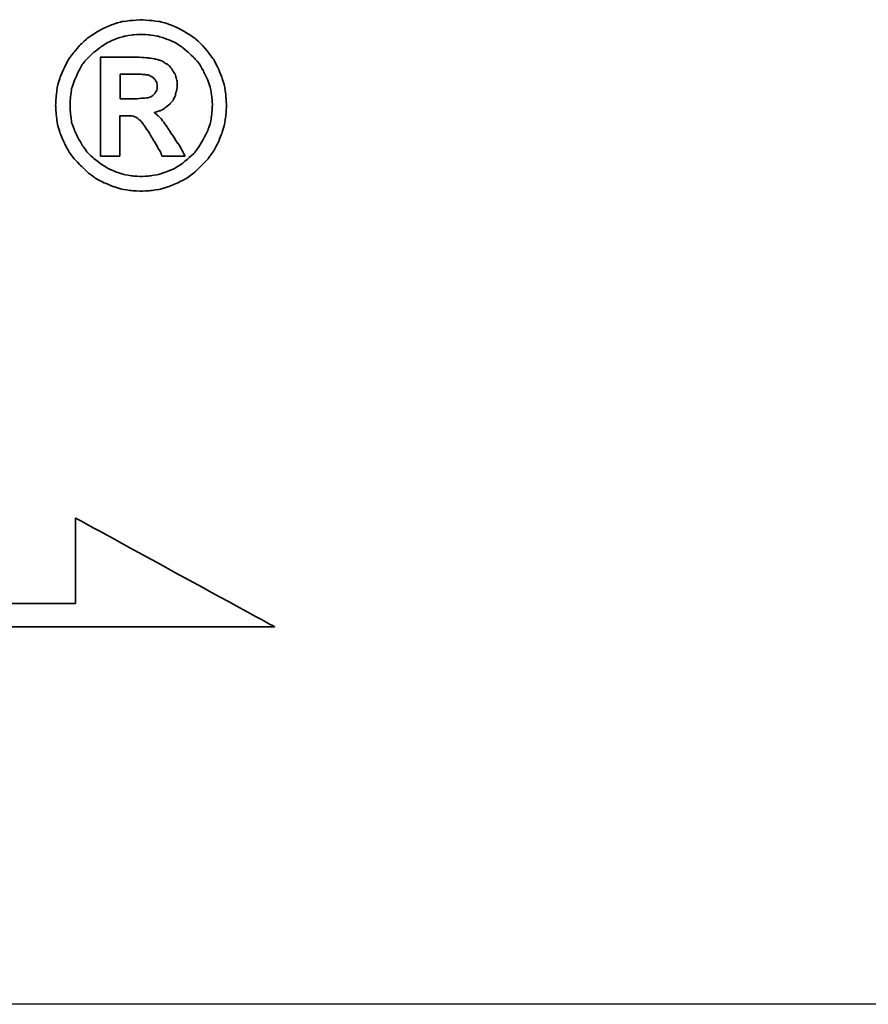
# Model space of a CAD drawing. Header units: millimetres. Extents: x -212 to 3135, y -1694 to 860.
# Tile 562 of 565: x 1120.35 to 1127.69, y -401.07 to -392.56. Entities that reach past the tile are written whole.
import ezdxf

# ---------------------------------------------------------------- set-up
doc = ezdxf.new("R2010")
doc.units = ezdxf.units.MM
doc.layers.add('2', color=7, linetype='CONTINUOUS', true_color=0xffffff)
doc.layers.add('DIM', color=4, linetype='CONTINUOUS')
doc.layers.add('layer 1', color=7, linetype='CONTINUOUS')

# ---------------------------------------------------------------- blocks, each defined once
blk = doc.blocks.new('TBI MOTION logo(完整正式版)')
at = {"layer": 'layer 1', "color": 22, "lineweight": 35}
for points, knots in [([(81.20634, 4.98624), (81.20634, 4.98624), (81.18649, 5.32862), (81.18649, 5.32862), (81.18649, 5.32862), (81.18649, 5.32862), (81.13886, 5.66206), (81.13886, 5.66206), (81.13886, 5.66206), (81.13886, 5.66206), (81.04359, 5.97764), (81.04359, 5.97764), (81.04359, 5.97764), (81.04359, 5.97764), (80.91061, 6.29124), (80.91061, 6.29124), (80.91061, 6.29124), (80.91061, 6.29124), (80.75778, 6.58697), (80.75778, 6.58697), (80.75778, 6.58697), (80.75778, 6.58697), (80.5593, 6.85294), (80.5593, 6.85294), (80.5593, 6.85294), (80.5593, 6.85294), (80.33105, 7.1189), (80.33105, 7.1189), (80.33105, 7.1189), (80.33105, 7.1189), (80.09287, 7.33921), (80.09287, 7.33921), (80.09287, 7.33921), (80.09287, 7.33921), (79.815, 7.51982), (79.815, 7.51982), (79.815, 7.51982), (79.815, 7.51982), (79.51133, 7.69051), (79.51133, 7.69051), (79.51133, 7.69051), (79.51133, 7.69051), (79.19773, 7.8235), (79.19773, 7.8235), (79.19773, 7.8235), (79.19773, 7.8235), (78.88215, 7.91877), (78.88215, 7.91877), (78.88215, 7.91877), (78.88215, 7.91877), (78.54871, 7.95846), (78.54871, 7.95846), (78.54871, 7.95846), (78.54871, 7.95846), (78.21526, 7.98625), (78.21526, 7.98625), (78.21526, 7.98625), (78.21526, 7.98625), (77.87388, 7.95846), (77.87388, 7.95846), (77.87388, 7.95846), (77.87388, 7.95846), (77.54044, 7.91877), (77.54044, 7.91877), (77.54044, 7.91877), (77.54044, 7.91877), (77.22485, 7.8235), (77.22485, 7.8235), (77.22485, 7.8235), (77.22485, 7.8235), (76.91027, 7.69051), (76.91027, 7.69051), (76.91027, 7.69051), (76.91027, 7.69051), (76.6056, 7.51982), (76.6056, 7.51982), (76.6056, 7.51982), (76.6056, 7.51982), (76.32972, 7.33921), (76.32972, 7.33921), (76.32972, 7.33921), (76.32972, 7.33921), (76.09154, 7.1189), (76.09154, 7.1189), (76.09154, 7.1189), (76.09154, 7.1189), (75.86329, 6.85294), (75.86329, 6.85294), (75.86329, 6.85294), (75.86329, 6.85294), (75.66382, 6.58697), (75.66382, 6.58697), (75.66382, 6.58697), (75.66382, 6.58697), (75.51099, 6.29124), (75.51099, 6.29124), (75.51099, 6.29124), (75.51099, 6.29124), (75.37702, 5.97764), (75.37702, 5.97764), (75.37702, 5.97764), (75.37702, 5.97764), (75.28175, 5.66206), (75.28175, 5.66206), (75.28175, 5.66206), (75.28175, 5.66206), (75.23411, 5.32862), (75.23411, 5.32862), (75.23411, 5.32862), (75.23411, 5.32862), (75.21625, 4.98624), (75.21625, 4.98624), (75.21625, 4.98624), (75.21625, 4.98624), (75.23411, 4.6528), (75.23411, 4.6528), (75.23411, 4.6528), (75.23411, 4.6528), (75.28175, 4.32035), (75.28175, 4.32035), (75.28175, 4.32035), (75.28175, 4.32035), (75.37702, 3.99583), (75.37702, 3.99583), (75.37702, 3.99583), (75.37702, 3.99583), (75.51099, 3.68224), (75.51099, 3.68224), (75.51099, 3.68224), (75.51099, 3.68224), (75.66382, 3.38749), (75.66382, 3.38749), (75.66382, 3.38749), (75.66382, 3.38749), (75.86329, 3.10963), (75.86329, 3.10963), (75.86329, 3.10963), (75.86329, 3.10963), (76.09154, 2.87145), (76.09154, 2.87145), (76.09154, 2.87145), (76.09154, 2.87145), (76.32972, 2.6432), (76.32972, 2.6432), (76.32972, 2.6432), (76.32972, 2.6432), (76.6056, 2.43381), (76.6056, 2.43381), (76.6056, 2.43381), (76.6056, 2.43381), (76.91027, 2.27205), (76.91027, 2.27205), (76.91027, 2.27205), (76.91027, 2.27205), (77.22485, 2.13906), (77.22485, 2.13906), (77.22485, 2.13906), (77.22485, 2.13906), (77.54044, 2.0438), (77.54044, 2.0438), (77.54044, 2.0438), (77.54044, 2.0438), (77.87388, 1.99616), (77.87388, 1.99616), (77.87388, 1.99616), (77.87388, 1.99616), (78.21526, 1.97631), (78.21526, 1.97631), (78.21526, 1.97631), (78.21526, 1.97631), (78.54871, 1.99616), (78.54871, 1.99616), (78.54871, 1.99616), (78.54871, 1.99616), (78.88215, 2.0438), (78.88215, 2.0438), (78.88215, 2.0438), (78.88215, 2.0438), (79.19773, 2.13906), (79.19773, 2.13906), (79.19773, 2.13906), (79.19773, 2.13906), (79.51133, 2.27205), (79.51133, 2.27205), (79.51133, 2.27205), (79.51133, 2.27205), (79.815, 2.43381), (79.815, 2.43381), (79.815, 2.43381), (79.815, 2.43381), (80.09287, 2.6432), (80.09287, 2.6432), (80.09287, 2.6432), (80.09287, 2.6432), (80.33105, 2.87145), (80.33105, 2.87145), (80.33105, 2.87145), (80.33105, 2.87145), (80.5593, 3.10963), (80.5593, 3.10963), (80.5593, 3.10963), (80.5593, 3.10963), (80.75778, 3.38749), (80.75778, 3.38749), (80.75778, 3.38749), (80.75778, 3.38749), (80.91061, 3.68224), (80.91061, 3.68224), (80.91061, 3.68224), (80.91061, 3.68224), (81.04359, 3.99583), (81.04359, 3.99583), (81.04359, 3.99583), (81.04359, 3.99583), (81.13886, 4.32035), (81.13886, 4.32035), (81.13886, 4.32035), (81.13886, 4.32035), (81.18649, 4.6528), (81.18649, 4.6528), (81.18649, 4.6528), (81.18649, 4.6528), (81.20634, 4.98624), (81.20634, 4.98624)], [0, 0, 0, 0, 0.01785714, 0.01785714, 0.01785714, 0.01785715, 0.03571429, 0.03571429, 0.03571429, 0.0357143, 0.05357143, 0.05357143, 0.05357143, 0.05357144, 0.07142857, 0.07142857, 0.07142857, 0.07142858, 0.08928571, 0.08928571, 0.08928571, 0.08928572, 0.10714286, 0.10714286, 0.10714286, 0.10714287, 0.125, 0.125, 0.125, 0.12500001, 0.14285714, 0.14285714, 0.14285714, 0.14285715, 0.16071429, 0.16071429, 0.16071429, 0.1607143, 0.17857143, 0.17857143, 0.17857143, 0.17857144, 0.19642857, 0.19642857, 0.19642857, 0.19642858, 0.21428571, 0.21428571, 0.21428571, 0.21428572, 0.23214286, 0.23214286, 0.23214286, 0.23214287, 0.25, 0.25, 0.25, 0.25000001, 0.26785714, 0.26785714, 0.26785714, 0.26785715, 0.28571429, 0.28571429, 0.28571429, 0.2857143, 0.30357143, 0.30357143, 0.30357143, 0.30357144, 0.32142857, 0.32142857, 0.32142857, 0.32142858, 0.33928571, 0.33928571, 0.33928571, 0.33928572, 0.35714286, 0.35714286, 0.35714286, 0.35714287, 0.375, 0.375, 0.375, 0.37500001, 0.39285714, 0.39285714, 0.39285714, 0.39285715, 0.41071429, 0.41071429, 0.41071429, 0.4107143, 0.42857143, 0.42857143, 0.42857143, 0.42857144, 0.44642857, 0.44642857, 0.44642857, 0.44642858, 0.46428571, 0.46428571, 0.46428571, 0.46428572, 0.48214286, 0.48214286, 0.48214286, 0.48214287, 0.5, 0.5, 0.5, 0.50000001, 0.51785714, 0.51785714, 0.51785714, 0.51785715, 0.53571429, 0.53571429, 0.53571429, 0.5357143, 0.55357143, 0.55357143, 0.55357143, 0.55357144, 0.57142857, 0.57142857, 0.57142857, 0.57142858, 0.58928571, 0.58928571, 0.58928571, 0.58928572, 0.60714286, 0.60714286, 0.60714286, 0.60714287, 0.625, 0.625, 0.625, 0.62500001, 0.64285714, 0.64285714, 0.64285714, 0.64285715, 0.66071429, 0.66071429, 0.66071429, 0.6607143, 0.67857143, 0.67857143, 0.67857143, 0.67857144, 0.69642857, 0.69642857, 0.69642857, 0.69642858, 0.71428571, 0.71428571, 0.71428571, 0.71428572, 0.73214286, 0.73214286, 0.73214286, 0.73214287, 0.75, 0.75, 0.75, 0.75000001, 0.76785714, 0.76785714, 0.76785714, 0.76785715, 0.78571429, 0.78571429, 0.78571429, 0.7857143, 0.80357143, 0.80357143, 0.80357143, 0.80357144, 0.82142857, 0.82142857, 0.82142857, 0.82142858, 0.83928571, 0.83928571, 0.83928571, 0.83928572, 0.85714286, 0.85714286, 0.85714286, 0.85714287, 0.875, 0.875, 0.875, 0.87500001, 0.89285714, 0.89285714, 0.89285714, 0.89285715, 0.91071429, 0.91071429, 0.91071429, 0.9107143, 0.92857143, 0.92857143, 0.92857143, 0.92857144, 0.94642857, 0.94642857, 0.94642857, 0.94642858, 0.96428571, 0.96428571, 0.96428571, 0.96428572, 0.98214286, 0.98214286, 0.98214286, 0.98214287, 1, 1, 1, 1]), ([(80.71014, 4.98624), (80.71014, 4.98624), (80.69129, 5.29091), (80.69129, 5.29091), (80.69129, 5.29091), (80.69129, 5.29091), (80.64464, 5.57672), (80.64464, 5.57672), (80.64464, 5.57672), (80.64464, 5.57672), (80.54937, 5.87245), (80.54937, 5.87245), (80.54937, 5.87245), (80.54937, 5.87245), (80.41639, 6.14833), (80.41639, 6.14833), (80.41639, 6.14833), (80.41639, 6.14833), (80.27349, 6.41429), (80.27349, 6.41429), (80.27349, 6.41429), (80.27349, 6.41429), (80.08295, 6.64255), (80.08295, 6.64255), (80.08295, 6.64255), (80.08295, 6.64255), (79.86264, 6.84301), (79.86264, 6.84301), (79.86264, 6.84301), (79.86264, 6.84301), (79.63439, 7.03355), (79.63439, 7.03355), (79.63439, 7.03355), (79.63439, 7.03355), (79.37835, 7.1963), (79.37835, 7.1963), (79.37835, 7.1963), (79.37835, 7.1963), (79.10246, 7.30944), (79.10246, 7.30944), (79.10246, 7.30944), (79.10246, 7.30944), (78.81665, 7.40471), (78.81665, 7.40471), (78.81665, 7.40471), (78.81665, 7.40471), (78.511, 7.45234), (78.511, 7.45234), (78.511, 7.45234), (78.511, 7.45234), (78.21526, 7.47219), (78.21526, 7.47219), (78.21526, 7.47219), (78.21526, 7.47219), (77.9106, 7.45234), (77.9106, 7.45234), (77.9106, 7.45234), (77.9106, 7.45234), (77.61685, 7.40471), (77.61685, 7.40471), (77.61685, 7.40471), (77.61685, 7.40471), (77.32012, 7.30944), (77.32012, 7.30944), (77.32012, 7.30944), (77.32012, 7.30944), (77.06309, 7.1963), (77.06309, 7.1963), (77.06309, 7.1963), (77.06309, 7.1963), (76.80606, 7.03355), (76.80606, 7.03355), (76.80606, 7.03355), (76.80606, 7.03355), (76.55797, 6.84301), (76.55797, 6.84301), (76.55797, 6.84301), (76.55797, 6.84301), (76.34063, 6.64255), (76.34063, 6.64255), (76.34063, 6.64255), (76.34063, 6.64255), (76.1491, 6.41429), (76.1491, 6.41429), (76.1491, 6.41429), (76.1491, 6.41429), (76.0062, 6.14833), (76.0062, 6.14833), (76.0062, 6.14833), (76.0062, 6.14833), (75.88314, 5.87245), (75.88314, 5.87245), (75.88314, 5.87245), (75.88314, 5.87245), (75.77794, 5.57672), (75.77794, 5.57672), (75.77794, 5.57672), (75.77794, 5.57672), (75.73924, 5.29091), (75.73924, 5.29091), (75.73924, 5.29091), (75.73924, 5.29091), (75.72039, 4.98624), (75.72039, 4.98624), (75.72039, 4.98624), (75.72039, 4.98624), (75.73924, 4.67165), (75.73924, 4.67165), (75.73924, 4.67165), (75.73924, 4.67165), (75.77794, 4.37791), (75.77794, 4.37791), (75.77794, 4.37791), (75.77794, 4.37791), (75.88314, 4.10102), (75.88314, 4.10102), (75.88314, 4.10102), (75.88314, 4.10102), (76.0062, 3.83407), (76.0062, 3.83407), (76.0062, 3.83407), (76.0062, 3.83407), (76.15902, 3.56811), (76.15902, 3.56811), (76.15902, 3.56811), (76.15902, 3.56811), (76.34063, 3.32001), (76.34063, 3.32001), (76.34063, 3.32001), (76.34063, 3.32001), (76.55797, 3.11955), (76.55797, 3.11955), (76.55797, 3.11955), (76.55797, 3.11955), (76.80606, 2.92901), (76.80606, 2.92901), (76.80606, 2.92901), (76.80606, 2.92901), (77.06309, 2.76725), (77.06309, 2.76725), (77.06309, 2.76725), (77.06309, 2.76725), (77.32012, 2.65412), (77.32012, 2.65412), (77.32012, 2.65412), (77.32012, 2.65412), (77.61685, 2.55786), (77.61685, 2.55786), (77.61685, 2.55786), (77.61685, 2.55786), (77.9106, 2.51022), (77.9106, 2.51022), (77.9106, 2.51022), (77.9106, 2.51022), (78.21526, 2.49137), (78.21526, 2.49137), (78.21526, 2.49137), (78.21526, 2.49137), (78.511, 2.51022), (78.511, 2.51022), (78.511, 2.51022), (78.511, 2.51022), (78.81665, 2.55786), (78.81665, 2.55786), (78.81665, 2.55786), (78.81665, 2.55786), (79.10246, 2.65412), (79.10246, 2.65412), (79.10246, 2.65412), (79.10246, 2.65412), (79.37835, 2.76725), (79.37835, 2.76725), (79.37835, 2.76725), (79.37835, 2.76725), (79.63439, 2.92901), (79.63439, 2.92901), (79.63439, 2.92901), (79.63439, 2.92901), (79.86264, 3.11955), (79.86264, 3.11955), (79.86264, 3.11955), (79.86264, 3.11955), (80.08295, 3.32001), (80.08295, 3.32001), (80.08295, 3.32001), (80.08295, 3.32001), (80.26356, 3.56811), (80.26356, 3.56811), (80.26356, 3.56811), (80.26356, 3.56811), (80.41639, 3.83407), (80.41639, 3.83407), (80.41639, 3.83407), (80.41639, 3.83407), (80.54937, 4.10102), (80.54937, 4.10102), (80.54937, 4.10102), (80.54937, 4.10102), (80.64464, 4.37791), (80.64464, 4.37791), (80.64464, 4.37791), (80.64464, 4.37791), (80.69129, 4.67165), (80.69129, 4.67165), (80.69129, 4.67165), (80.69129, 4.67165), (80.71014, 4.98624), (80.71014, 4.98624)], [0, 0, 0, 0, 0.01923077, 0.01923077, 0.01923077, 0.01923078, 0.03846154, 0.03846154, 0.03846154, 0.03846155, 0.05769231, 0.05769231, 0.05769231, 0.05769232, 0.07692308, 0.07692308, 0.07692308, 0.07692309, 0.09615385, 0.09615385, 0.09615385, 0.09615386, 0.11538462, 0.11538462, 0.11538462, 0.11538463, 0.13461538, 0.13461538, 0.13461538, 0.13461539, 0.15384615, 0.15384615, 0.15384615, 0.15384616, 0.17307692, 0.17307692, 0.17307692, 0.17307693, 0.19230769, 0.19230769, 0.19230769, 0.1923077, 0.21153846, 0.21153846, 0.21153846, 0.21153847, 0.23076923, 0.23076923, 0.23076923, 0.23076924, 0.25, 0.25, 0.25, 0.25000001, 0.26923077, 0.26923077, 0.26923077, 0.26923078, 0.28846154, 0.28846154, 0.28846154, 0.28846155, 0.30769231, 0.30769231, 0.30769231, 0.30769232, 0.32692308, 0.32692308, 0.32692308, 0.32692309, 0.34615385, 0.34615385, 0.34615385, 0.34615386, 0.36538462, 0.36538462, 0.36538462, 0.36538463, 0.38461538, 0.38461538, 0.38461538, 0.38461539, 0.40384615, 0.40384615, 0.40384615, 0.40384616, 0.42307692, 0.42307692, 0.42307692, 0.42307693, 0.44230769, 0.44230769, 0.44230769, 0.4423077, 0.46153846, 0.46153846, 0.46153846, 0.46153847, 0.48076923, 0.48076923, 0.48076923, 0.48076924, 0.5, 0.5, 0.5, 0.50000001, 0.51923077, 0.51923077, 0.51923077, 0.51923078, 0.53846154, 0.53846154, 0.53846154, 0.53846155, 0.55769231, 0.55769231, 0.55769231, 0.55769232, 0.57692308, 0.57692308, 0.57692308, 0.57692309, 0.59615385, 0.59615385, 0.59615385, 0.59615386, 0.61538462, 0.61538462, 0.61538462, 0.61538463, 0.63461538, 0.63461538, 0.63461538, 0.63461539, 0.65384615, 0.65384615, 0.65384615, 0.65384616, 0.67307692, 0.67307692, 0.67307692, 0.67307693, 0.69230769, 0.69230769, 0.69230769, 0.6923077, 0.71153846, 0.71153846, 0.71153846, 0.71153847, 0.73076923, 0.73076923, 0.73076923, 0.73076924, 0.75, 0.75, 0.75, 0.75000001, 0.76923077, 0.76923077, 0.76923077, 0.76923078, 0.78846154, 0.78846154, 0.78846154, 0.78846155, 0.80769231, 0.80769231, 0.80769231, 0.80769232, 0.82692308, 0.82692308, 0.82692308, 0.82692309, 0.84615385, 0.84615385, 0.84615385, 0.84615386, 0.86538462, 0.86538462, 0.86538462, 0.86538463, 0.88461538, 0.88461538, 0.88461538, 0.88461539, 0.90384615, 0.90384615, 0.90384615, 0.90384616, 0.92307692, 0.92307692, 0.92307692, 0.92307693, 0.94230769, 0.94230769, 0.94230769, 0.9423077, 0.96153846, 0.96153846, 0.96153846, 0.96153847, 0.98076923, 0.98076923, 0.98076923, 0.98076924, 1, 1, 1, 1]), ([(76.78721, 3.2823), (76.78721, 3.2823), (76.78721, 3.32001), (76.78721, 3.32001), (76.78721, 3.32001), (76.78721, 3.32001), (76.78721, 3.42422), (76.78721, 3.42422), (76.78721, 3.42422), (76.78721, 3.42422), (76.78721, 3.59689), (76.78721, 3.59689), (76.78721, 3.59689), (76.78721, 3.59689), (76.78721, 3.80529), (76.78721, 3.80529), (76.78721, 3.80529), (76.78721, 3.80529), (76.78721, 4.0524), (76.78721, 4.0524), (76.78721, 4.0524), (76.78721, 4.0524), (76.78721, 4.32035), (76.78721, 4.32035), (76.78721, 4.32035), (76.78721, 4.32035), (76.78721, 4.92868), (76.78721, 4.92868), (76.78721, 4.92868), (76.78721, 4.92868), (76.78721, 5.53801), (76.78721, 5.53801), (76.78721, 5.53801), (76.78721, 5.53801), (76.78721, 5.82482), (76.78721, 5.82482), (76.78721, 5.82482), (76.78721, 5.82482), (76.78721, 6.07291), (76.78721, 6.07291), (76.78721, 6.07291), (76.78721, 6.07291), (76.78721, 6.30017), (76.78721, 6.30017), (76.78721, 6.30017), (76.78721, 6.30017), (76.78721, 6.45399), (76.78721, 6.45399), (76.78721, 6.45399), (76.78721, 6.45399), (76.78721, 6.5572), (76.78721, 6.5572), (76.78721, 6.5572), (76.78721, 6.5572), (76.78721, 6.59689), (76.78721, 6.59689), (76.78721, 6.59689), (76.78721, 6.59689), (76.78721, 6.67232), (76.78721, 6.67232), (76.78721, 6.67232), (76.78721, 6.67232), (76.8537, 6.67232), (76.8537, 6.67232), (76.8537, 6.67232), (76.8537, 6.67232), (76.87355, 6.67232), (76.87355, 6.67232), (76.87355, 6.67232), (76.87355, 6.67232), (76.91027, 6.67232), (76.91027, 6.67232), (76.91027, 6.67232), (76.91027, 6.67232), (77.04424, 6.67232), (77.04424, 6.67232), (77.04424, 6.67232), (77.04424, 6.67232), (77.22485, 6.67232), (77.22485, 6.67232), (77.22485, 6.67232), (77.22485, 6.67232), (77.43524, 6.67232), (77.43524, 6.67232), (77.43524, 6.67232), (77.43524, 6.67232), (77.65357, 6.67232), (77.65357, 6.67232), (77.65357, 6.67232), (77.65357, 6.67232), (77.82625, 6.67232), (77.82625, 6.67232), (77.82625, 6.67232), (77.82625, 6.67232), (77.94037, 6.67232), (77.94037, 6.67232), (77.94037, 6.67232), (77.94037, 6.67232), (77.97709, 6.67232), (77.97709, 6.67232), (77.97709, 6.67232), (77.97709, 6.67232), (77.99694, 6.67232), (77.99694, 6.67232), (77.99694, 6.67232), (77.99694, 6.67232), (78.00686, 6.67232), (78.00686, 6.67232), (78.00686, 6.67232), (78.00686, 6.67232), (78.28275, 6.6624), (78.28275, 6.6624), (78.28275, 6.6624), (78.28275, 6.6624), (78.50107, 6.64255), (78.50107, 6.64255), (78.50107, 6.64255), (78.50107, 6.64255), (78.511, 6.64255), (78.511, 6.64255), (78.511, 6.64255), (78.511, 6.64255), (78.70154, 6.61476), (78.70154, 6.61476), (78.70154, 6.61476), (78.70154, 6.61476), (78.70154, 6.60483), (78.70154, 6.60483), (78.70154, 6.60483), (78.70154, 6.60483), (78.86429, 6.56713), (78.86429, 6.56713), (78.86429, 6.56713), (78.86429, 6.56713), (78.87223, 6.56713), (78.87223, 6.56713), (78.87223, 6.56713), (78.87223, 6.56713), (78.99727, 6.51056), (78.99727, 6.51056), (78.99727, 6.51056), (78.99727, 6.51056), (79.00719, 6.51056), (79.00719, 6.51056), (79.00719, 6.51056), (79.00719, 6.51056), (79.00719, 6.50162), (79.00719, 6.50162), (79.00719, 6.50162), (79.00719, 6.50162), (79.1104, 6.43415), (79.1104, 6.43415), (79.1104, 6.43415), (79.1104, 6.43415), (79.12132, 6.43415), (79.12132, 6.43415), (79.12132, 6.43415), (79.12132, 6.43415), (79.22552, 6.34781), (79.22552, 6.34781), (79.22552, 6.34781), (79.22552, 6.34781), (79.23544, 6.33888), (79.23544, 6.33888), (79.23544, 6.33888), (79.23544, 6.33888), (79.23544, 6.32895), (79.23544, 6.32895), (79.23544, 6.32895), (79.23544, 6.32895), (79.31087, 6.21483), (79.31087, 6.21483), (79.31087, 6.21483), (79.31087, 6.21483), (79.38629, 6.1007), (79.38629, 6.1007), (79.38629, 6.1007), (79.38629, 6.1007), (79.3972, 6.1007), (79.3972, 6.1007), (79.3972, 6.1007), (79.3972, 6.1007), (79.3972, 6.09078), (79.3972, 6.09078), (79.3972, 6.09078), (79.3972, 6.09078), (79.43392, 5.97764), (79.43392, 5.97764), (79.43392, 5.97764), (79.43392, 5.97764), (79.43392, 5.96772), (79.43392, 5.96772), (79.43392, 5.96772), (79.43392, 5.96772), (79.47362, 5.83474), (79.47362, 5.83474), (79.47362, 5.83474), (79.47362, 5.83474), (79.48156, 5.82482), (79.48156, 5.82482), (79.48156, 5.82482), (79.48156, 5.82482), (79.48156, 5.69977), (79.48156, 5.69977), (79.48156, 5.69977), (79.48156, 5.69977), (79.48156, 5.69183), (79.48156, 5.69183), (79.48156, 5.69183), (79.48156, 5.69183), (79.4637, 5.51915), (79.4637, 5.51915), (79.4637, 5.51915), (79.4637, 5.51915), (79.4637, 5.51122), (79.4637, 5.51122), (79.4637, 5.51122), (79.4637, 5.51122), (79.45377, 5.51122), (79.45377, 5.51122), (79.45377, 5.51122), (79.45377, 5.51122), (79.41507, 5.34847), (79.41507, 5.34847), (79.41507, 5.34847), (79.41507, 5.34847), (79.41507, 5.33854), (79.41507, 5.33854), (79.41507, 5.33854), (79.41507, 5.33854), (79.41507, 5.32862), (79.41507, 5.32862), (79.41507, 5.32862), (79.41507, 5.32862), (79.33865, 5.16785), (79.33865, 5.16785), (79.33865, 5.16785), (79.33865, 5.16785), (79.33071, 5.15693), (79.33071, 5.15693), (79.33071, 5.15693), (79.33071, 5.15693), (79.2156, 5.02495), (79.2156, 5.02495), (79.2156, 5.02495), (79.2156, 5.02495), (79.20567, 5.01502), (79.20567, 5.01502), (79.20567, 5.01502), (79.20567, 5.01502), (79.05483, 4.89991), (79.05483, 4.89991), (79.05483, 4.89991), (79.05483, 4.89991), (79.04491, 4.89197), (79.04491, 4.89197), (79.04491, 4.89197), (79.04491, 4.89197), (78.89208, 4.7967), (78.89208, 4.7967), (78.89208, 4.7967), (78.89208, 4.7967), (78.88215, 4.7967), (78.88215, 4.7967), (78.88215, 4.7967), (78.88215, 4.7967), (78.69161, 4.73913), (78.69161, 4.73913), (78.69161, 4.73913), (78.69161, 4.73913), (78.68169, 4.73913), (78.68169, 4.73913), (78.68169, 4.73913), (78.68169, 4.73913), (78.68169, 4.72921), (78.68169, 4.72921), (78.68169, 4.72921), (78.68169, 4.72921), (78.78688, 4.63394), (78.78688, 4.63394), (78.78688, 4.63394), (78.78688, 4.63394), (78.902, 4.52875), (78.902, 4.52875), (78.902, 4.52875), (78.902, 4.52875), (78.91093, 4.52081), (78.91093, 4.52081), (78.91093, 4.52081), (78.91093, 4.52081), (79.02506, 4.36798), (79.02506, 4.36798), (79.02506, 4.36798), (79.02506, 4.36798), (79.1501, 4.1953), (79.1501, 4.1953), (79.1501, 4.1953), (79.1501, 4.1953), (79.1501, 4.18736), (79.1501, 4.18736), (79.1501, 4.18736), (79.1501, 4.18736), (79.29201, 3.96705), (79.29201, 3.96705), (79.29201, 3.96705), (79.29201, 3.96705), (79.31087, 3.93828), (79.31087, 3.93828), (79.31087, 3.93828), (79.31087, 3.93828), (79.32079, 3.93828), (79.32079, 3.93828), (79.32079, 3.93828), (79.32079, 3.93828), (79.3585, 3.87178), (79.3585, 3.87178), (79.3585, 3.87178), (79.3585, 3.87178), (79.50141, 3.64353), (79.50141, 3.64353), (79.50141, 3.64353), (79.50141, 3.64353), (79.51133, 3.64353), (79.51133, 3.64353), (79.51133, 3.64353), (79.51133, 3.64353), (79.64431, 3.41528), (79.64431, 3.41528), (79.64431, 3.41528), (79.64431, 3.41528), (79.68202, 3.3478), (79.68202, 3.3478), (79.68202, 3.3478), (79.68202, 3.3478), (79.70187, 3.31009), (79.70187, 3.31009), (79.70187, 3.31009), (79.70187, 3.31009), (79.7495, 3.2049), (79.7495, 3.2049), (79.7495, 3.2049), (79.7495, 3.2049), (79.64431, 3.2049), (79.64431, 3.2049), (79.64431, 3.2049), (79.64431, 3.2049), (79.62546, 3.2049), (79.62546, 3.2049), (79.62546, 3.2049), (79.62546, 3.2049), (79.53912, 3.2049), (79.53912, 3.2049), (79.53912, 3.2049), (79.53912, 3.2049), (79.31087, 3.2049), (79.31087, 3.2049), (79.31087, 3.2049), (79.31087, 3.2049), (79.08262, 3.2049), (79.08262, 3.2049), (79.08262, 3.2049), (79.08262, 3.2049), (79.00719, 3.2049), (79.00719, 3.2049), (79.00719, 3.2049), (79.00719, 3.2049), (78.98735, 3.2049), (78.98735, 3.2049), (78.98735, 3.2049), (78.98735, 3.2049), (78.94964, 3.2049), (78.94964, 3.2049), (78.94964, 3.2049), (78.94964, 3.2049), (78.92979, 3.24459), (78.92979, 3.24459), (78.92979, 3.24459), (78.92979, 3.24459), (78.91093, 3.2823), (78.91093, 3.2823), (78.91093, 3.2823), (78.91093, 3.2823), (78.91093, 3.29223), (78.91093, 3.29223), (78.91093, 3.29223), (78.91093, 3.29223), (78.89208, 3.3478), (78.89208, 3.3478), (78.89208, 3.3478), (78.89208, 3.3478), (78.78688, 3.52048), (78.78688, 3.52048), (78.78688, 3.52048), (78.78688, 3.52048), (78.69161, 3.7001), (78.69161, 3.7001), (78.69161, 3.7001), (78.69161, 3.7001), (78.6539, 3.7388), (78.6539, 3.7388), (78.6539, 3.7388), (78.6539, 3.7388), (78.64398, 3.74873), (78.64398, 3.74873), (78.64398, 3.74873), (78.64398, 3.74873), (78.64398, 3.75766), (78.64398, 3.75766), (78.64398, 3.75766), (78.64398, 3.75766), (78.63405, 3.78644), (78.63405, 3.78644), (78.63405, 3.78644), (78.63405, 3.78644), (78.48321, 4.04347), (78.48321, 4.04347), (78.48321, 4.04347), (78.48321, 4.04347), (78.33038, 4.2618), (78.33038, 4.2618), (78.33038, 4.2618), (78.33038, 4.2618), (78.20732, 4.43447), (78.20732, 4.43447), (78.20732, 4.43447), (78.20732, 4.43447), (78.09221, 4.52081), (78.09221, 4.52081), (78.09221, 4.52081), (78.09221, 4.52081), (78.02472, 4.56845), (78.02472, 4.56845), (78.02472, 4.56845), (78.02472, 4.56845), (77.9493, 4.60616), (77.9493, 4.60616), (77.9493, 4.60616), (77.9493, 4.60616), (77.8451, 4.61608), (77.8451, 4.61608), (77.8451, 4.61608), (77.8451, 4.61608), (77.71113, 4.61608), (77.71113, 4.61608), (77.71113, 4.61608), (77.71113, 4.61608), (77.69128, 4.61608), (77.69128, 4.61608), (77.69128, 4.61608), (77.69128, 4.61608), (77.67342, 4.61608), (77.67342, 4.61608), (77.67342, 4.61608), (77.67342, 4.61608), (77.5583, 4.61608), (77.5583, 4.61608), (77.5583, 4.61608), (77.5583, 4.61608), (77.46303, 4.61608), (77.46303, 4.61608), (77.46303, 4.61608), (77.46303, 4.61608), (77.46303, 4.54761), (77.46303, 4.54761), (77.46303, 4.54761), (77.46303, 4.54761), (77.46303, 4.47318), (77.46303, 4.47318), (77.46303, 4.47318), (77.46303, 4.47318), (77.46303, 4.24294), (77.46303, 4.24294), (77.46303, 4.24294), (77.46303, 4.24294), (77.46303, 3.99583), (77.46303, 3.99583), (77.46303, 3.99583), (77.46303, 3.99583), (77.46303, 3.72888), (77.46303, 3.72888), (77.46303, 3.72888), (77.46303, 3.72888), (77.46303, 3.51055), (77.46303, 3.51055), (77.46303, 3.51055), (77.46303, 3.51055), (77.46303, 3.42422), (77.46303, 3.42422), (77.46303, 3.42422), (77.46303, 3.42422), (77.46303, 3.35773), (77.46303, 3.35773), (77.46303, 3.35773), (77.46303, 3.35773), (77.46303, 3.30017), (77.46303, 3.30017), (77.46303, 3.30017), (77.46303, 3.30017), (77.46303, 3.2823), (77.46303, 3.2823), (77.46303, 3.2823), (77.46303, 3.2823), (77.46303, 3.2049), (77.46303, 3.2049), (77.46303, 3.2049), (77.46303, 3.2049), (77.39753, 3.2049), (77.39753, 3.2049), (77.39753, 3.2049), (77.39753, 3.2049), (77.37768, 3.2049), (77.37768, 3.2049), (77.37768, 3.2049), (77.37768, 3.2049), (77.32012, 3.2049), (77.32012, 3.2049), (77.32012, 3.2049), (77.32012, 3.2049), (77.12165, 3.2049), (77.12165, 3.2049), (77.12165, 3.2049), (77.12165, 3.2049), (76.94897, 3.2049), (76.94897, 3.2049), (76.94897, 3.2049), (76.94897, 3.2049), (76.8924, 3.2049), (76.8924, 3.2049), (76.8924, 3.2049), (76.8924, 3.2049), (76.8537, 3.2049), (76.8537, 3.2049), (76.8537, 3.2049), (76.8537, 3.2049), (76.78721, 3.2049), (76.78721, 3.2049), (76.78721, 3.2049), (76.78721, 3.2049), (76.78721, 3.2823), (76.78721, 3.2823)], [0, 0, 0, 0, 0.00740741, 0.00740741, 0.00740741, 0.00740742, 0.01481481, 0.01481481, 0.01481481, 0.01481482, 0.02222222, 0.02222222, 0.02222222, 0.02222223, 0.02962963, 0.02962963, 0.02962963, 0.02962964, 0.03703704, 0.03703704, 0.03703704, 0.03703705, 0.04444444, 0.04444444, 0.04444444, 0.04444445, 0.05185185, 0.05185185, 0.05185185, 0.05185186, 0.05925926, 0.05925926, 0.05925926, 0.05925927, 0.06666667, 0.06666667, 0.06666667, 0.06666668, 0.07407407, 0.07407407, 0.07407407, 0.07407408, 0.08148148, 0.08148148, 0.08148148, 0.08148149, 0.08888889, 0.08888889, 0.08888889, 0.0888889, 0.0962963, 0.0962963, 0.0962963, 0.09629631, 0.1037037, 0.1037037, 0.1037037, 0.10370371, 0.11111111, 0.11111111, 0.11111111, 0.11111112, 0.11851852, 0.11851852, 0.11851852, 0.11851853, 0.12592593, 0.12592593, 0.12592593, 0.12592594, 0.13333333, 0.13333333, 0.13333333, 0.13333334, 0.14074074, 0.14074074, 0.14074074, 0.14074075, 0.14814815, 0.14814815, 0.14814815, 0.14814816, 0.15555556, 0.15555556, 0.15555556, 0.15555557, 0.16296296, 0.16296296, 0.16296296, 0.16296297, 0.17037037, 0.17037037, 0.17037037, 0.17037038, 0.17777778, 0.17777778, 0.17777778, 0.17777779, 0.18518519, 0.18518519, 0.18518519, 0.1851852, 0.19259259, 0.19259259, 0.19259259, 0.1925926, 0.2, 0.2, 0.2, 0.20000001, 0.20740741, 0.20740741, 0.20740741, 0.20740742, 0.21481481, 0.21481481, 0.21481481, 0.21481482, 0.22222222, 0.22222222, 0.22222222, 0.22222223, 0.22962963, 0.22962963, 0.22962963, 0.22962964, 0.23703704, 0.23703704, 0.23703704, 0.23703705, 0.24444444, 0.24444444, 0.24444444, 0.24444445, 0.25185185, 0.25185185, 0.25185185, 0.25185186, 0.25925926, 0.25925926, 0.25925926, 0.25925927, 0.26666667, 0.26666667, 0.26666667, 0.26666668, 0.27407407, 0.27407407, 0.27407407, 0.27407408, 0.28148148, 0.28148148, 0.28148148, 0.28148149, 0.28888889, 0.28888889, 0.28888889, 0.2888889, 0.2962963, 0.2962963, 0.2962963, 0.29629631, 0.3037037, 0.3037037, 0.3037037, 0.30370371, 0.31111111, 0.31111111, 0.31111111, 0.31111112, 0.31851852, 0.31851852, 0.31851852, 0.31851853, 0.32592593, 0.32592593, 0.32592593, 0.32592594, 0.33333333, 0.33333333, 0.33333333, 0.33333334, 0.34074074, 0.34074074, 0.34074074, 0.34074075, 0.34814815, 0.34814815, 0.34814815, 0.34814816, 0.35555556, 0.35555556, 0.35555556, 0.35555557, 0.36296296, 0.36296296, 0.36296296, 0.36296297, 0.37037037, 0.37037037, 0.37037037, 0.37037038, 0.37777778, 0.37777778, 0.37777778, 0.37777779, 0.38518519, 0.38518519, 0.38518519, 0.3851852, 0.39259259, 0.39259259, 0.39259259, 0.3925926, 0.4, 0.4, 0.4, 0.40000001, 0.40740741, 0.40740741, 0.40740741, 0.40740742, 0.41481481, 0.41481481, 0.41481481, 0.41481482, 0.42222222, 0.42222222, 0.42222222, 0.42222223, 0.42962963, 0.42962963, 0.42962963, 0.42962964, 0.43703704, 0.43703704, 0.43703704, 0.43703705, 0.44444444, 0.44444444, 0.44444444, 0.44444445, 0.45185185, 0.45185185, 0.45185185, 0.45185186, 0.45925926, 0.45925926, 0.45925926, 0.45925927, 0.46666667, 0.46666667, 0.46666667, 0.46666668, 0.47407407, 0.47407407, 0.47407407, 0.47407408, 0.48148148, 0.48148148, 0.48148148, 0.48148149, 0.48888889, 0.48888889, 0.48888889, 0.4888889, 0.4962963, 0.4962963, 0.4962963, 0.49629631, 0.5037037, 0.5037037, 0.5037037, 0.50370371, 0.51111111, 0.51111111, 0.51111111, 0.51111112, 0.51851852, 0.51851852, 0.51851852, 0.51851853, 0.52592593, 0.52592593, 0.52592593, 0.52592594, 0.53333333, 0.53333333, 0.53333333, 0.53333334, 0.54074074, 0.54074074, 0.54074074, 0.54074075, 0.54814815, 0.54814815, 0.54814815, 0.54814816, 0.55555556, 0.55555556, 0.55555556, 0.55555557, 0.56296296, 0.56296296, 0.56296296, 0.56296297, 0.57037037, 0.57037037, 0.57037037, 0.57037038, 0.57777778, 0.57777778, 0.57777778, 0.57777779, 0.58518519, 0.58518519, 0.58518519, 0.5851852, 0.59259259, 0.59259259, 0.59259259, 0.5925926, 0.6, 0.6, 0.6, 0.60000001, 0.60740741, 0.60740741, 0.60740741, 0.60740742, 0.61481481, 0.61481481, 0.61481481, 0.61481482, 0.62222222, 0.62222222, 0.62222222, 0.62222223, 0.62962963, 0.62962963, 0.62962963, 0.62962964, 0.63703704, 0.63703704, 0.63703704, 0.63703705, 0.64444444, 0.64444444, 0.64444444, 0.64444445, 0.65185185, 0.65185185, 0.65185185, 0.65185186, 0.65925926, 0.65925926, 0.65925926, 0.65925927, 0.66666667, 0.66666667, 0.66666667, 0.66666668, 0.67407407, 0.67407407, 0.67407407, 0.67407408, 0.68148148, 0.68148148, 0.68148148, 0.68148149, 0.68888889, 0.68888889, 0.68888889, 0.6888889, 0.6962963, 0.6962963, 0.6962963, 0.69629631, 0.7037037, 0.7037037, 0.7037037, 0.70370371, 0.71111111, 0.71111111, 0.71111111, 0.71111112, 0.71851852, 0.71851852, 0.71851852, 0.71851853, 0.72592593, 0.72592593, 0.72592593, 0.72592594, 0.73333333, 0.73333333, 0.73333333, 0.73333334, 0.74074074, 0.74074074, 0.74074074, 0.74074075, 0.74814815, 0.74814815, 0.74814815, 0.74814816, 0.75555556, 0.75555556, 0.75555556, 0.75555557, 0.76296296, 0.76296296, 0.76296296, 0.76296297, 0.77037037, 0.77037037, 0.77037037, 0.77037038, 0.77777778, 0.77777778, 0.77777778, 0.77777779, 0.78518519, 0.78518519, 0.78518519, 0.7851852, 0.79259259, 0.79259259, 0.79259259, 0.7925926, 0.8, 0.8, 0.8, 0.80000001, 0.80740741, 0.80740741, 0.80740741, 0.80740742, 0.81481481, 0.81481481, 0.81481481, 0.81481482, 0.82222222, 0.82222222, 0.82222222, 0.82222223, 0.82962963, 0.82962963, 0.82962963, 0.82962964, 0.83703704, 0.83703704, 0.83703704, 0.83703705, 0.84444444, 0.84444444, 0.84444444, 0.84444445, 0.85185185, 0.85185185, 0.85185185, 0.85185186, 0.85925926, 0.85925926, 0.85925926, 0.85925927, 0.86666667, 0.86666667, 0.86666667, 0.86666668, 0.87407407, 0.87407407, 0.87407407, 0.87407408, 0.88148148, 0.88148148, 0.88148148, 0.88148149, 0.88888889, 0.88888889, 0.88888889, 0.8888889, 0.8962963, 0.8962963, 0.8962963, 0.89629631, 0.9037037, 0.9037037, 0.9037037, 0.90370371, 0.91111111, 0.91111111, 0.91111111, 0.91111112, 0.91851852, 0.91851852, 0.91851852, 0.91851853, 0.92592593, 0.92592593, 0.92592593, 0.92592594, 0.93333333, 0.93333333, 0.93333333, 0.93333334, 0.94074074, 0.94074074, 0.94074074, 0.94074075, 0.94814815, 0.94814815, 0.94814815, 0.94814816, 0.95555556, 0.95555556, 0.95555556, 0.95555557, 0.96296296, 0.96296296, 0.96296296, 0.96296297, 0.97037037, 0.97037037, 0.97037037, 0.97037038, 0.97777778, 0.97777778, 0.97777778, 0.97777779, 0.98518519, 0.98518519, 0.98518519, 0.9851852, 0.99259259, 0.99259259, 0.99259259, 0.9925926, 1, 1, 1, 1]), ([(77.48288, 6.07291), (77.48288, 6.07291), (77.48288, 5.99551), (77.48288, 5.99551), (77.48288, 5.99551), (77.48288, 5.99551), (77.48288, 5.82482), (77.48288, 5.82482), (77.48288, 5.82482), (77.48288, 5.82482), (77.48288, 5.63328), (77.48288, 5.63328), (77.48288, 5.63328), (77.48288, 5.63328), (77.48288, 5.46358), (77.48288, 5.46358), (77.48288, 5.46358), (77.48288, 5.46358), (77.48288, 5.29091), (77.48288, 5.29091), (77.48288, 5.29091), (77.48288, 5.29091), (77.48288, 5.21449), (77.48288, 5.21449), (77.48288, 5.21449), (77.48288, 5.21449), (77.50074, 5.21449), (77.50074, 5.21449), (77.50074, 5.21449), (77.50074, 5.21449), (77.71113, 5.21449), (77.71113, 5.21449), (77.71113, 5.21449), (77.71113, 5.21449), (77.94037, 5.21449), (77.94037, 5.21449), (77.94037, 5.21449), (77.94037, 5.21449), (78.01579, 5.21449), (78.01579, 5.21449), (78.01579, 5.21449), (78.01579, 5.21449), (78.03465, 5.21449), (78.03465, 5.21449), (78.03465, 5.21449), (78.03465, 5.21449), (78.2629, 5.23335), (78.2629, 5.23335), (78.2629, 5.23335), (78.2629, 5.23335), (78.42565, 5.24327), (78.42565, 5.24327), (78.42565, 5.24327), (78.42565, 5.24327), (78.54871, 5.28098), (78.54871, 5.28098), (78.54871, 5.28098), (78.54871, 5.28098), (78.62611, 5.32862), (78.62611, 5.32862), (78.62611, 5.32862), (78.62611, 5.32862), (78.69161, 5.40503), (78.69161, 5.40503), (78.69161, 5.40503), (78.69161, 5.40503), (78.73925, 5.48145), (78.73925, 5.48145), (78.73925, 5.48145), (78.73925, 5.48145), (78.77696, 5.55885), (78.77696, 5.55885), (78.77696, 5.55885), (78.77696, 5.55885), (78.77696, 5.65214), (78.77696, 5.65214), (78.77696, 5.65214), (78.77696, 5.65214), (78.76902, 5.76726), (78.76902, 5.76726), (78.76902, 5.76726), (78.76902, 5.76726), (78.71146, 5.87245), (78.71146, 5.87245), (78.71146, 5.87245), (78.71146, 5.87245), (78.62611, 5.96772), (78.62611, 5.96772), (78.62611, 5.96772), (78.62611, 5.96772), (78.511, 6.02528), (78.511, 6.02528), (78.511, 6.02528), (78.511, 6.02528), (78.44451, 6.05306), (78.44451, 6.05306), (78.44451, 6.05306), (78.44451, 6.05306), (78.32046, 6.06299), (78.32046, 6.06299), (78.32046, 6.06299), (78.32046, 6.06299), (78.18748, 6.07291), (78.18748, 6.07291), (78.18748, 6.07291), (78.18748, 6.07291), (77.99694, 6.07291), (77.99694, 6.07291), (77.99694, 6.07291), (77.99694, 6.07291), (77.97709, 6.07291), (77.97709, 6.07291), (77.97709, 6.07291), (77.97709, 6.07291), (77.90167, 6.07291), (77.90167, 6.07291), (77.90167, 6.07291), (77.90167, 6.07291), (77.69128, 6.07291), (77.69128, 6.07291), (77.69128, 6.07291), (77.69128, 6.07291), (77.50074, 6.07291), (77.50074, 6.07291), (77.50074, 6.07291), (77.50074, 6.07291), (77.48288, 6.07291), (77.48288, 6.07291)], [0, 0, 0, 0, 0.03125, 0.03125, 0.03125, 0.03125001, 0.0625, 0.0625, 0.0625, 0.06250001, 0.09375, 0.09375, 0.09375, 0.09375001, 0.125, 0.125, 0.125, 0.12500001, 0.15625, 0.15625, 0.15625, 0.15625001, 0.1875, 0.1875, 0.1875, 0.18750001, 0.21875, 0.21875, 0.21875, 0.21875001, 0.25, 0.25, 0.25, 0.25000001, 0.28125, 0.28125, 0.28125, 0.28125001, 0.3125, 0.3125, 0.3125, 0.31250001, 0.34375, 0.34375, 0.34375, 0.34375001, 0.375, 0.375, 0.375, 0.37500001, 0.40625, 0.40625, 0.40625, 0.40625001, 0.4375, 0.4375, 0.4375, 0.43750001, 0.46875, 0.46875, 0.46875, 0.46875001, 0.5, 0.5, 0.5, 0.50000001, 0.53125, 0.53125, 0.53125, 0.53125001, 0.5625, 0.5625, 0.5625, 0.56250001, 0.59375, 0.59375, 0.59375, 0.59375001, 0.625, 0.625, 0.625, 0.62500001, 0.65625, 0.65625, 0.65625, 0.65625001, 0.6875, 0.6875, 0.6875, 0.68750001, 0.71875, 0.71875, 0.71875, 0.71875001, 0.75, 0.75, 0.75, 0.75000001, 0.78125, 0.78125, 0.78125, 0.78125001, 0.8125, 0.8125, 0.8125, 0.81250001, 0.84375, 0.84375, 0.84375, 0.84375001, 0.875, 0.875, 0.875, 0.87500001, 0.90625, 0.90625, 0.90625, 0.90625001, 0.9375, 0.9375, 0.9375, 0.93750001, 0.96875, 0.96875, 0.96875, 0.96875001, 1, 1, 1, 1]), ([(75.90875, -9.47875), (75.90875, -9.47875), (75.90875, -12.28625), (75.90875, -12.28625), (75.90875, -12.28625), (75.90875, -12.28625), (75.90875, -12.47875), (75.90875, -12.47875), (75.90875, -12.47875), (75.90875, -12.47875), (75.71625, -12.47875), (75.71625, -12.47875), (75.71625, -12.47875), (75.71625, -12.47875), (-88.32875, -12.47875), (-88.32875, -12.47875), (-88.32875, -12.47875), (-88.32875, -12.47875), (-88.32875, -13.29375), (-88.32875, -13.29375), (-88.32875, -13.29375), (-88.32875, -13.29375), (82.89125, -13.29375), (82.89125, -13.29375), (82.89125, -13.29375), (82.89125, -13.29375), (75.90875, -9.47875), (75.90875, -9.47875)], [0, 0, 0, 0, 0.14285714, 0.14285714, 0.14285714, 0.14285715, 0.28571429, 0.28571429, 0.28571429, 0.2857143, 0.42857143, 0.42857143, 0.42857143, 0.42857144, 0.57142857, 0.57142857, 0.57142857, 0.57142858, 0.71428571, 0.71428571, 0.71428571, 0.71428572, 0.85714286, 0.85714286, 0.85714286, 0.85714287, 1, 1, 1, 1])]:
    blk.add_open_spline(points, degree=3, knots=knots, dxfattribs=at)

msp = doc.modelspace()

# ---------------------------------------------------------------- linework, layer by layer
at = {"layer": '2', "linetype": 'Continuous'}
msp.add_line((1187.5759, -401.0724), (1107.67, -401.0724), dxfattribs=at)

# ---------------------------------------------------------------- block references
at = {"layer": 'DIM', "color": 7, "xscale": 0.246592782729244, "yscale": 0.246592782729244, "zscale": 0.246592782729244}
msp.add_blockref('TBI MOTION logo(完整正式版)', (1102.1141, -394.5314), dxfattribs=at)

doc.saveas('drawing.dxf')
